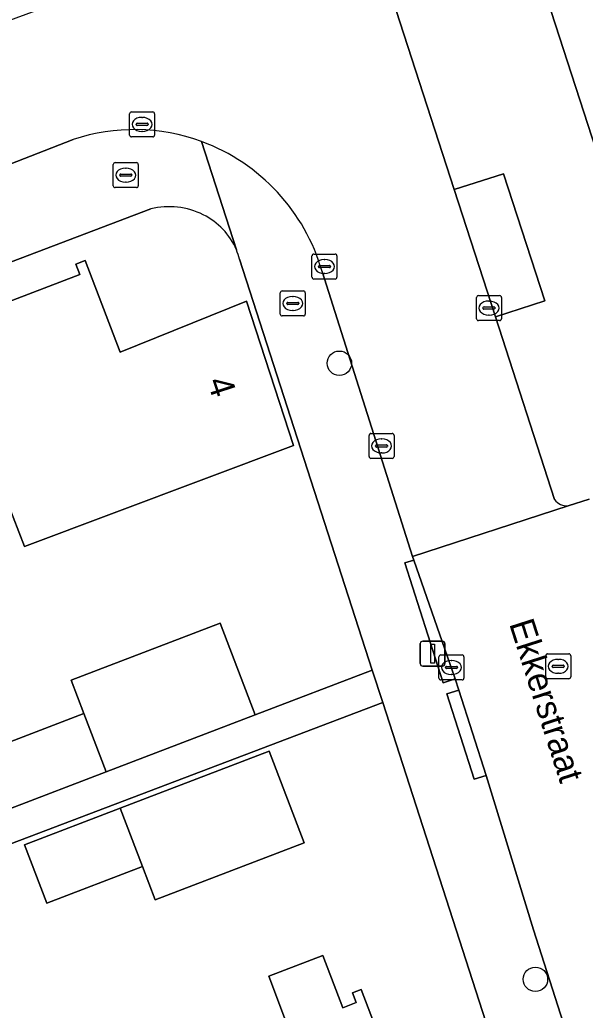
# Model space of a CAD drawing. Extents: x 159262 to 160143, y 383399 to 384319.
# Drawn here: x 159412.47 to 159435.12, y 383870.4 to 383910.07 of the extents above; entities that cross this region are included whole.
import ezdxf

# ---------------------------------------------------------------- set-up
doc = ezdxf.new("R2010")
doc.units = 0
for name, color, linetype in [('IMGEO_Boom', 7, 'Continuous'), ('IMGEO_Brandkraan', 7, 'Continuous'), ('IMGEO_Erf', 7, 'Continuous'), ('IMGEO_Kolk', 7, 'Continuous'), ('IMGEO_Lichtmast', 7, 'Continuous'), ('IMGEO_Openbare_ruimte_label', 7, 'Continuous'), ('IMGEO_Pand', 7, 'Continuous'), ('IMGEO_Pand_nummerreeks', 7, 'Continuous'), ('IMGEO_Parkeervlak_open', 7, 'Continuous'), ('IMGEO_Rijbaan_lokaal_gesloten', 7, 'Continuous'), ('IMGEO_Rijbaan_lokaal_open', 7, 'Continuous'), ('IMGEO_Rioolput', 7, 'Continuous'), ('IMGEO_Voetpad_open', 7, 'Continuous')]:
    doc.layers.add(name, color=color, linetype=linetype)

msp = doc.modelspace()

# ---------------------------------------------------------------- linework, layer by layer
at = {"layer": 'IMGEO_Boom'}
for centre in [(159425.27, 383896.311), (159433.125, 383871.635)]:
    msp.add_circle(centre, 0.489, dxfattribs=at)
at = {"layer": 'IMGEO_Brandkraan'}
for p, q in [((159416.211, 383903.419), (159416.211, 383904.271)), ((159416.286, 383904.345), (159417.138, 383904.345)), ((159416.699, 383904.125), (159416.724, 383904.125)), ((159417.212, 383904.271), (159417.212, 383903.419)), ((159416.47, 383903.839), (159416.47, 383903.851)), ((159416.908, 383903.802), (159416.51, 383903.802)), ((159416.513, 383903.888), (159416.911, 383903.888)), ((159416.954, 383903.851), (159416.954, 383903.839)), ((159417.138, 383903.345), (159416.286, 383903.345)), ((159416.722, 383903.565), (159416.697, 383903.565)), ((159422.978, 383899.206), (159423.83, 383899.206)), ((159422.903, 383898.28), (159422.903, 383899.132)), ((159423.391, 383898.986), (159423.416, 383898.986)), ((159423.904, 383899.132), (159423.904, 383898.28)), ((159423.162, 383898.7), (159423.162, 383898.712)), ((159423.6, 383898.663), (159423.202, 383898.663)), ((159423.205, 383898.749), (159423.603, 383898.749)), ((159423.414, 383898.426), (159423.389, 383898.426)), ((159423.646, 383898.712), (159423.646, 383898.7)), ((159423.83, 383898.206), (159422.978, 383898.206))]:
    msp.add_line(p, q, dxfattribs=at)
for points in [[(159416.211, 383903.419), (159416.211, 383904.271)], [(159416.286, 383904.345), (159417.138, 383904.345)], [(159417.212, 383904.271), (159417.212, 383903.419)], [(159417.138, 383903.345), (159416.286, 383903.345)], [(159422.978, 383899.206), (159423.83, 383899.206)], [(159422.903, 383898.28), (159422.903, 383899.132)], [(159423.904, 383899.132), (159423.904, 383898.28)], [(159423.83, 383898.206), (159422.978, 383898.206)]]:
    msp.add_lwpolyline(points, dxfattribs=at)
for centre, radius, start, end in [((159416.288, 383904.269), 0.0765, 91.552, 178.448), ((159416.288, 383904.269), 0.0765, 91.552, 178.448), ((159417.136, 383904.269), 0.0765, 1.552, 88.448), ((159417.136, 383904.269), 0.0765, 1.552, 88.448), ((159416.51, 383903.848), 0.0403, 85.8775, 175.7526), ((159416.507, 383903.838), 0.0366, 178.938, 274.7102), ((159416.911, 383903.845), 0.043, 264.8664, 352.4533), ((159416.915, 383903.85), 0.0386, 1.7309, 96.639), ((159416.288, 383903.421), 0.0765, 181.552, 268.448), ((159416.288, 383903.421), 0.0765, 181.552, 268.448), ((159417.136, 383903.421), 0.0765, 271.552, 358.448), ((159417.136, 383903.421), 0.0765, 271.552, 358.448), ((159422.98, 383899.13), 0.0765, 91.552, 178.448), ((159422.98, 383899.13), 0.0765, 91.552, 178.448), ((159423.828, 383899.13), 0.0765, 1.552, 88.448), ((159423.828, 383899.13), 0.0765, 1.552, 88.448), ((159423.202, 383898.709), 0.0403, 85.8775, 175.7526), ((159423.199, 383898.699), 0.0366, 178.938, 274.7102), ((159423.603, 383898.706), 0.043, 264.8664, 352.4533), ((159423.607, 383898.711), 0.0386, 1.7309, 96.639), ((159422.98, 383898.282), 0.0765, 181.552, 268.448), ((159422.98, 383898.282), 0.0765, 181.552, 268.448), ((159423.828, 383898.282), 0.0765, 271.552, 358.448), ((159423.828, 383898.282), 0.0765, 271.552, 358.448)]:
    msp.add_arc(centre, radius, start, end, dxfattribs=at)
for centre, major_axis, ratio, start_param, end_param in [((159416.698, 383903.845), (-0.387, 0.002), 0.722429, 4.712389, 7.853982), ((159416.723, 383903.845), (-0.39, 0.002), 0.717154, 1.570796, 4.712389), ((159423.39, 383898.706), (-0.387, 0.002), 0.722429, 4.712389, 7.853982), ((159423.415, 383898.706), (-0.39, 0.002), 0.717154, 1.570796, 4.712389)]:
    msp.add_ellipse(centre, major_axis=major_axis, ratio=ratio, start_param=start_param, end_param=end_param, dxfattribs=at)
at = {"layer": 'IMGEO_Erf'}
for points in [[(159433.598, 383910.902), (159451.355, 383856.164), (159451.393, 383856.048)], [(159417.717, 383902.495), (159363.447, 383881.885), (159359.686, 383880.457)], [(159391.972, 383873.342), (159395.894, 383874.856), (159396.776, 383872.57), (159412.093, 383878.481), (159411.201, 383880.818), (159415.03, 383882.281), (159414.52, 383883.616), (159420.498, 383885.901), (159421.901, 383882.229), (159426.589, 383884.021), (159421.273, 383900.478)], [(159409.494, 383897.813), (159414.875, 383899.86), (159414.714, 383900.284), (159415.085, 383900.425), (159416.481, 383896.757), (159421.549, 383898.8), (159423.436, 383893.014), (159412.653, 383888.968), (159412.203, 383890.152)], [(159433.414, 383862.892), (159427.008, 383882.725), (159397.222, 383871.414), (159397.789, 383869.946), (159393.849, 383868.425)], [(159423.238, 383869.661), (159422.439, 383871.755), (159424.606, 383872.587), (159425.406, 383870.494), (159425.944, 383870.701), (159425.797, 383871.087), (159426.149, 383871.221), (159429.341, 383862.867)]]:
    msp.add_lwpolyline(points, dxfattribs=at)
msp.add_lwpolyline([(159412.655, 383877.024), (159416.482, 383878.486), (159422.463, 383880.77), (159423.863, 383877.106), (159417.885, 383874.822), (159417.377, 383876.152), (159413.548, 383874.689)], close=True, dxfattribs=at)
for centre, radius, start, end in [((159418.438, 383899.459), 3.121, 63.8035, 103.3663), ((159418.594, 383899.773), 2.77, 22.9925, 63.8206), ((159418.514, 383899.744), 2.855, 14.8885, 22.8908)]:
    msp.add_arc(centre, radius, start, end, dxfattribs=at)
at = {"layer": 'IMGEO_Kolk'}
for p, q in [((159416.941, 383906.379), (159417.793, 383906.379)), ((159416.866, 383905.453), (159416.866, 383906.305)), ((159417.354, 383906.159), (159417.379, 383906.159)), ((159417.867, 383906.305), (159417.867, 383905.453)), ((159417.125, 383905.873), (159417.125, 383905.885)), ((159417.563, 383905.836), (159417.165, 383905.836)), ((159417.168, 383905.922), (159417.566, 383905.922)), ((159417.377, 383905.599), (159417.352, 383905.599)), ((159417.609, 383905.885), (159417.609, 383905.873)), ((159417.793, 383905.379), (159416.941, 383905.379)), ((159424.173, 383899.758), (159424.173, 383900.61)), ((159424.248, 383900.684), (159425.1, 383900.684)), ((159424.661, 383900.464), (159424.686, 383900.464)), ((159425.174, 383900.61), (159425.174, 383899.758)), ((159424.432, 383900.178), (159424.432, 383900.19)), ((159424.87, 383900.141), (159424.472, 383900.141)), ((159424.475, 383900.227), (159424.873, 383900.227)), ((159424.916, 383900.19), (159424.916, 383900.178)), ((159425.1, 383899.684), (159424.248, 383899.684)), ((159424.684, 383899.904), (159424.659, 383899.904)), ((159430.764, 383898.095), (159430.764, 383898.947)), ((159430.839, 383899.021), (159431.691, 383899.021)), ((159431.765, 383898.947), (159431.765, 383898.095)), ((159431.023, 383898.515), (159431.023, 383898.527)), ((159431.461, 383898.478), (159431.063, 383898.478)), ((159431.066, 383898.564), (159431.464, 383898.564)), ((159431.252, 383898.801), (159431.277, 383898.801)), ((159431.507, 383898.527), (159431.507, 383898.515)), ((159431.691, 383898.021), (159430.839, 383898.021)), ((159431.275, 383898.241), (159431.25, 383898.241)), ((159426.462, 383892.571), (159426.462, 383893.423)), ((159426.537, 383893.497), (159427.389, 383893.497)), ((159426.95, 383893.277), (159426.975, 383893.277)), ((159427.463, 383893.423), (159427.463, 383892.571)), ((159426.721, 383892.991), (159426.721, 383893.003)), ((159427.159, 383892.954), (159426.761, 383892.954)), ((159426.764, 383893.04), (159427.162, 383893.04)), ((159427.205, 383893.003), (159427.205, 383892.991)), ((159427.389, 383892.497), (159426.537, 383892.497)), ((159426.973, 383892.717), (159426.948, 383892.717)), ((159429.259, 383883.7), (159429.259, 383884.552)), ((159429.334, 383884.626), (159430.186, 383884.626)), ((159430.26, 383884.552), (159430.26, 383883.7)), ((159429.518, 383884.12), (159429.518, 383884.132)), ((159429.561, 383884.169), (159429.959, 383884.169)), ((159429.747, 383884.406), (159429.772, 383884.406)), ((159430.002, 383884.132), (159430.002, 383884.12)), ((159429.956, 383884.083), (159429.558, 383884.083)), ((159429.77, 383883.846), (159429.745, 383883.846)), ((159430.186, 383883.626), (159429.334, 383883.626))]:
    msp.add_line(p, q, dxfattribs=at)
for points in [[(159416.941, 383906.379), (159417.793, 383906.379)], [(159416.866, 383905.453), (159416.866, 383906.305)], [(159417.867, 383906.305), (159417.867, 383905.453)], [(159417.793, 383905.379), (159416.941, 383905.379)], [(159424.173, 383899.758), (159424.173, 383900.61)], [(159424.248, 383900.684), (159425.1, 383900.684)], [(159425.174, 383900.61), (159425.174, 383899.758)], [(159425.1, 383899.684), (159424.248, 383899.684)], [(159430.764, 383898.095), (159430.764, 383898.947)], [(159430.839, 383899.021), (159431.691, 383899.021)], [(159431.765, 383898.947), (159431.765, 383898.095)], [(159431.691, 383898.021), (159430.839, 383898.021)], [(159426.462, 383892.571), (159426.462, 383893.423)], [(159426.537, 383893.497), (159427.389, 383893.497)], [(159427.463, 383893.423), (159427.463, 383892.571)], [(159427.389, 383892.497), (159426.537, 383892.497)], [(159429.259, 383883.7), (159429.259, 383884.552)], [(159429.334, 383884.626), (159430.186, 383884.626)], [(159430.26, 383884.552), (159430.26, 383883.7)], [(159430.186, 383883.626), (159429.334, 383883.626)]]:
    msp.add_lwpolyline(points, dxfattribs=at)
for centre, radius, start, end in [((159416.943, 383906.303), 0.0765, 91.552, 178.448), ((159416.943, 383906.303), 0.0765, 91.552, 178.448), ((159417.791, 383906.303), 0.0765, 1.552, 88.448), ((159417.791, 383906.303), 0.0765, 1.552, 88.448), ((159417.165, 383905.882), 0.0403, 85.8775, 175.7526), ((159417.162, 383905.872), 0.0366, 178.938, 274.7102), ((159417.566, 383905.879), 0.043, 264.8664, 352.4533), ((159417.57, 383905.884), 0.0386, 1.7309, 96.639), ((159416.943, 383905.455), 0.0765, 181.552, 268.448), ((159416.943, 383905.455), 0.0765, 181.552, 268.448), ((159417.791, 383905.455), 0.0765, 271.552, 358.448), ((159417.791, 383905.455), 0.0765, 271.552, 358.448), ((159424.25, 383900.608), 0.0765, 91.552, 178.448), ((159424.25, 383900.608), 0.0765, 91.552, 178.448), ((159425.098, 383900.608), 0.0765, 1.552, 88.448), ((159425.098, 383900.608), 0.0765, 1.552, 88.448), ((159424.472, 383900.187), 0.0403, 85.8775, 175.7526), ((159424.469, 383900.177), 0.0366, 178.938, 274.7102), ((159424.873, 383900.184), 0.043, 264.8664, 352.4533), ((159424.877, 383900.189), 0.0386, 1.7309, 96.639), ((159424.25, 383899.76), 0.0765, 181.552, 268.448), ((159424.25, 383899.76), 0.0765, 181.552, 268.448), ((159425.098, 383899.76), 0.0765, 271.552, 358.448), ((159425.098, 383899.76), 0.0765, 271.552, 358.448), ((159430.841, 383898.945), 0.0765, 91.552, 178.448), ((159430.841, 383898.945), 0.0765, 91.552, 178.448), ((159431.689, 383898.945), 0.0765, 1.552, 88.448), ((159431.689, 383898.945), 0.0765, 1.552, 88.448), ((159431.063, 383898.524), 0.0403, 85.8775, 175.7526), ((159431.06, 383898.514), 0.0366, 178.938, 274.7102), ((159431.464, 383898.521), 0.043, 264.8664, 352.4533), ((159431.468, 383898.526), 0.0386, 1.7309, 96.639), ((159430.841, 383898.097), 0.0765, 181.552, 268.448), ((159430.841, 383898.097), 0.0765, 181.552, 268.448), ((159431.689, 383898.097), 0.0765, 271.552, 358.448), ((159431.689, 383898.097), 0.0765, 271.552, 358.448), ((159426.539, 383893.421), 0.0765, 91.552, 178.448), ((159426.539, 383893.421), 0.0765, 91.552, 178.448), ((159427.387, 383893.421), 0.0765, 1.552, 88.448), ((159427.387, 383893.421), 0.0765, 1.552, 88.448), ((159426.761, 383893), 0.0403, 85.8775, 175.7526), ((159426.758, 383892.99), 0.0366, 178.938, 274.7102), ((159427.162, 383892.997), 0.043, 264.8664, 352.4533), ((159427.166, 383893.002), 0.0386, 1.7309, 96.639), ((159426.539, 383892.573), 0.0765, 181.552, 268.448), ((159426.539, 383892.573), 0.0765, 181.552, 268.448), ((159427.387, 383892.573), 0.0765, 271.552, 358.448), ((159427.387, 383892.573), 0.0765, 271.552, 358.448), ((159429.336, 383884.55), 0.0765, 91.552, 178.448), ((159429.336, 383884.55), 0.0765, 91.552, 178.448), ((159430.184, 383884.55), 0.0765, 1.552, 88.448), ((159430.184, 383884.55), 0.0765, 1.552, 88.448), ((159429.558, 383884.129), 0.0403, 85.8775, 175.7526), ((159429.963, 383884.131), 0.0386, 1.7309, 96.639), ((159429.555, 383884.119), 0.0366, 178.938, 274.7102), ((159429.959, 383884.126), 0.043, 264.8664, 352.4533), ((159429.336, 383883.702), 0.0765, 181.552, 268.448), ((159429.336, 383883.702), 0.0765, 181.552, 268.448), ((159430.184, 383883.702), 0.0765, 271.552, 358.448), ((159430.184, 383883.702), 0.0765, 271.552, 358.448)]:
    msp.add_arc(centre, radius, start, end, dxfattribs=at)
for centre, major_axis, ratio, start_param, end_param in [((159417.353, 383905.879), (-0.387, 0.002), 0.722429, 4.712389, 7.853982), ((159417.378, 383905.879), (-0.39, 0.002), 0.717154, 1.570796, 4.712389), ((159424.66, 383900.184), (-0.387, 0.002), 0.722429, 4.712389, 7.853982), ((159424.685, 383900.184), (-0.39, 0.002), 0.717154, 1.570796, 4.712389), ((159431.251, 383898.521), (-0.387, 0.002), 0.722429, 4.712389, 7.853982), ((159431.276, 383898.521), (-0.39, 0.002), 0.717154, 1.570796, 4.712389), ((159426.949, 383892.997), (-0.387, 0.002), 0.722429, 4.712389, 7.853982), ((159426.974, 383892.997), (-0.39, 0.002), 0.717154, 1.570796, 4.712389), ((159429.746, 383884.126), (-0.387, 0.002), 0.722429, 4.712389, 7.853982), ((159429.771, 383884.126), (-0.39, 0.002), 0.717154, 1.570796, 4.712389)]:
    msp.add_ellipse(centre, major_axis=major_axis, ratio=ratio, start_param=start_param, end_param=end_param, dxfattribs=at)
at = {"layer": 'IMGEO_Lichtmast'}
for p, q in [((159428.508, 383884.279), (159428.508, 383885.079)), ((159428.508, 383885.079), (159428.508, 383884.279)), ((159428.608, 383885.179), (159429.398, 383885.179)), ((159429.398, 383885.179), (159428.608, 383885.179)), ((159429.498, 383885.079), (159429.498, 383884.279)), ((159429.498, 383884.279), (159429.498, 383885.079)), ((159429.398, 383884.179), (159428.608, 383884.179)), ((159428.608, 383884.179), (159429.398, 383884.179))]:
    msp.add_line(p, q, dxfattribs=at)
msp.add_lwpolyline([(159428.928, 383885.054), (159429.078, 383885.054), (159429.078, 383884.304), (159428.928, 383884.304), (159428.928, 383885.054)], dxfattribs=at)
for centre, start, end in [((159428.608, 383885.079), 90, 180), ((159428.608, 383885.079), 90, 180), ((159429.398, 383885.079), 0, 90), ((159429.398, 383885.079), 360, 90), ((159428.608, 383884.279), 180, 270), ((159428.608, 383884.279), 180, 270), ((159429.398, 383884.279), 270, 0), ((159429.398, 383884.279), 270, 0)]:
    msp.add_arc(centre, 0.1, start, end, dxfattribs=at)
at = {"layer": 'IMGEO_Pand'}
for points in [[(159421.549, 383898.8), (159416.481, 383896.757), (159415.085, 383900.425), (159414.714, 383900.284), (159414.875, 383899.86), (159409.494, 383897.813), (159409.336, 383898.225), (159409.161, 383898.158), (159412.203, 383890.152), (159412.653, 383888.968), (159423.436, 383893.014)], [(159415.03, 383882.281), (159415.922, 383879.944), (159421.901, 383882.229), (159420.498, 383885.901), (159414.52, 383883.616)], [(159415.03, 383882.281), (159411.201, 383880.818), (159412.093, 383878.481), (159415.922, 383879.944)], [(159416.482, 383878.486), (159417.377, 383876.152), (159417.885, 383874.822), (159423.863, 383877.106), (159422.463, 383880.77)], [(159416.482, 383878.486), (159412.655, 383877.024), (159413.548, 383874.689), (159417.377, 383876.152)], [(159426.149, 383871.221), (159425.797, 383871.087), (159425.944, 383870.701), (159425.406, 383870.494), (159424.606, 383872.587), (159422.439, 383871.755), (159423.238, 383869.661), (159421.277, 383868.908), (159420.353, 383868.553), (159423.398, 383860.574), (159423.581, 383860.644), (159423.405, 383861.104), (159428.766, 383863.153), (159428.935, 383862.712), (159429.341, 383862.867)]]:
    msp.add_lwpolyline(points, close=True, dxfattribs=at)
at = {"layer": 'IMGEO_Parkeervlak_open'}
msp.add_lwpolyline([(159429.872, 383903.264), (159431.521, 383898.176), (159433.496, 383898.816), (159431.848, 383903.904)], close=True, dxfattribs=at)
at = {"layer": 'IMGEO_Rijbaan_lokaal_gesloten'}
msp.add_lwpolyline([(159435.282, 383890.861), (159434.439, 383890.605), (159428.205, 383888.576), (159428.257, 383888.427), (159429.908, 383883.667), (159430.052, 383883.216), (159431.145, 383879.803), (159433.052, 383873.612), (159434.337, 383869.573), (159434.544, 383868.974), (159442.124, 383871.452), (159440.61, 383876.155), (159439.532, 383879.49), (159437.664, 383885.207), (159436.231, 383889.666), (159435.934, 383890.56)], dxfattribs=at)
at = {"layer": 'IMGEO_Rijbaan_lokaal_open'}
for points in [[(159414.708, 383911.033), (159409.489, 383909.098), (159411.474, 383904.062), (159414.605, 383905.276)], [(159433.895, 383890.849), (159431.521, 383898.176), (159429.872, 383903.264), (159427.547, 383910.439)], [(159424.574, 383899.985), (159428.205, 383888.576), (159434.439, 383890.605)]]:
    msp.add_lwpolyline(points, dxfattribs=at)
for centre, radius, start, end in [((159417.052, 383897.855), 7.814, 69.7891, 108.2519), ((159417.048, 383897.846), 7.824, 15.8637, 69.7834), ((159434.382, 383891.206), 0.603, 216.2326, 275.4521)]:
    msp.add_arc(centre, radius, start, end, dxfattribs=at)
at = {"layer": 'IMGEO_Rioolput'}
for p, q in [((159433.539, 383883.745), (159433.539, 383884.597)), ((159433.614, 383884.671), (159434.466, 383884.671)), ((159434.54, 383884.597), (159434.54, 383883.745)), ((159433.798, 383884.165), (159433.798, 383884.177)), ((159433.841, 383884.214), (159434.239, 383884.214)), ((159434.027, 383884.451), (159434.052, 383884.451)), ((159434.282, 383884.177), (159434.282, 383884.165)), ((159434.236, 383884.128), (159433.838, 383884.128)), ((159434.05, 383883.891), (159434.025, 383883.891)), ((159434.466, 383883.671), (159433.614, 383883.671))]:
    msp.add_line(p, q, dxfattribs=at)
for points in [[(159433.539, 383883.745), (159433.539, 383884.597)], [(159433.614, 383884.671), (159434.466, 383884.671)], [(159434.54, 383884.597), (159434.54, 383883.745)], [(159434.466, 383883.671), (159433.614, 383883.671)]]:
    msp.add_lwpolyline(points, dxfattribs=at)
for centre, radius, start, end in [((159433.616, 383884.595), 0.0765, 91.552, 178.448), ((159433.616, 383884.595), 0.0765, 91.552, 178.448), ((159434.464, 383884.595), 0.0765, 1.552, 88.448), ((159434.464, 383884.595), 0.0765, 1.552, 88.448), ((159433.838, 383884.174), 0.0403, 85.8775, 175.7526), ((159433.835, 383884.164), 0.0366, 178.938, 274.7102), ((159434.239, 383884.171), 0.043, 264.8664, 352.4533), ((159434.243, 383884.176), 0.0386, 1.7309, 96.639), ((159433.616, 383883.747), 0.0765, 181.552, 268.448), ((159433.616, 383883.747), 0.0765, 181.552, 268.448), ((159434.464, 383883.747), 0.0765, 271.552, 358.448), ((159434.464, 383883.747), 0.0765, 271.552, 358.448)]:
    msp.add_arc(centre, radius, start, end, dxfattribs=at)
for centre, major_axis, ratio, start_param, end_param in [((159434.026, 383884.171), (-0.387, 0.002), 0.722429, 4.712389, 7.853982), ((159434.051, 383884.171), (-0.39, 0.002), 0.717154, 1.570796, 4.712389)]:
    msp.add_ellipse(centre, major_axis=major_axis, ratio=ratio, start_param=start_param, end_param=end_param, dxfattribs=at)
at = {"layer": 'IMGEO_Voetpad_open'}
for points in [[(159453.108, 383850.759), (159451.393, 383856.048), (159451.355, 383856.164), (159433.598, 383910.902)], [(159427.547, 383910.439), (159429.872, 383903.264), (159431.848, 383903.904), (159433.496, 383898.816), (159431.521, 383898.176), (159433.895, 383890.849)], [(159414.605, 383905.276), (159411.474, 383904.062), (159410.756, 383903.776)], [(159421.144, 383900.855), (159419.752, 383905.188)], [(159419.752, 383905.188), (159421.144, 383900.855)], [(159408.31, 383901.097), (159407.335, 383900.738), (159402.096, 383898.646), (159392.067, 383894.857), (159380.876, 383890.636), (159373.965, 383887.945), (159369.522, 383886.236), (159362.763, 383883.722), (159363.447, 383881.885), (159417.717, 383902.495)], [(159421.273, 383900.478), (159426.589, 383884.021), (159427.008, 383882.725), (159433.414, 383862.892), (159433.479, 383862.754), (159435.119, 383857.61)], [(159427.896, 383888.312), (159428.257, 383888.427), (159428.205, 383888.576), (159424.574, 383899.985)], [(159434.439, 383890.605), (159435.282, 383890.861)], [(159436.248, 383863.684), (159434.544, 383868.974), (159434.337, 383869.573), (159433.052, 383873.612), (159431.145, 383879.803), (159430.67, 383879.65), (159429.578, 383883.063), (159430.052, 383883.216), (159429.908, 383883.667), (159429.432, 383883.515), (159427.896, 383888.312)]]:
    msp.add_lwpolyline(points, dxfattribs=at)
for points in [[(159428.257, 383888.427), (159427.896, 383888.312), (159429.432, 383883.515), (159429.908, 383883.667)], [(159427.008, 383882.725), (159426.589, 383884.021), (159421.901, 383882.229), (159415.922, 383879.944), (159412.093, 383878.481), (159396.776, 383872.57), (159397.222, 383871.414)], [(159431.145, 383879.803), (159430.052, 383883.216), (159429.578, 383883.063), (159430.67, 383879.65)]]:
    msp.add_lwpolyline(points, close=True, dxfattribs=at)
for centre, radius, start, end in [((159417.052, 383897.855), 7.814, 69.7891, 108.2519), ((159417.048, 383897.846), 7.824, 15.8637, 69.7834), ((159418.438, 383899.459), 3.121, 63.8035, 103.3663), ((159418.594, 383899.773), 2.77, 22.9925, 63.8206), ((159418.514, 383899.744), 2.855, 14.8885, 22.8908), ((159434.382, 383891.206), 0.603, 216.2326, 275.4521)]:
    msp.add_arc(centre, radius, start, end, dxfattribs=at)

# ---------------------------------------------------------------- texts
at = {"layer": 'IMGEO_Openbare_ruimte_label'}
msp.add_text('Ekkerstraat', height=1, rotation=287.7643, dxfattribs=at).set_placement((159432.064, 383885.881))
at = {"layer": 'IMGEO_Pand_nummerreeks'}
msp.add_text('4', height=1, rotation=288.0651, dxfattribs=at).set_placement((159419.967, 383895.587))

doc.saveas('drawing.dxf')
